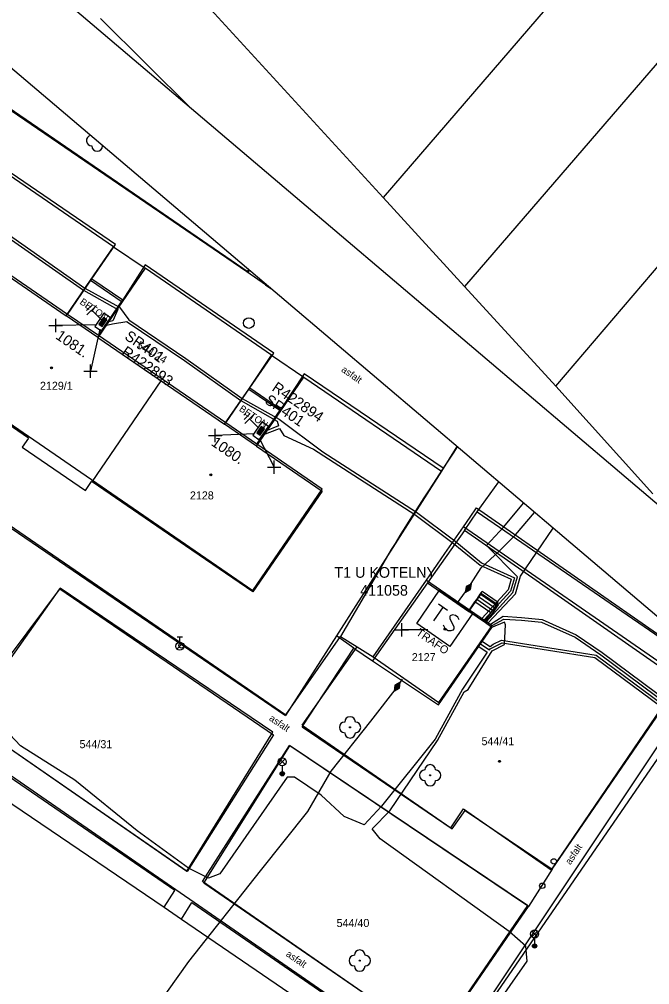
# Model space of a CAD drawing. Extents: x -540150 to -533593, y -1185082 to -1180066.
# Drawn here: x -536508 to -536449, y -1184581.6 to -1184491.2 of the extents above; entities that cross this region are included whole.
import ezdxf

# ---------------------------------------------------------------- set-up
doc = ezdxf.new("R2010")
doc.units = 0
for name, color, linetype in [('KN_HRAN_PARCEL', 7, 'Continuous'), ('KN_PARC_Č', 7, 'Continuous'), ('KN_VKP_HRAN_', 7, 'Continuous'), ('rámeček', 7, 'Continuous'), ('Vrstva 1', 7, 'Continuous'), ('Vrstva 10', 7, 'Continuous'), ('Vrstva 11', 7, 'Continuous'), ('Vrstva 14', 7, 'Continuous'), ('Vrstva 15', 7, 'Continuous'), ('Vrstva 19', 7, 'Continuous'), ('Vrstva 22', 7, 'Continuous'), ('Vrstva 25', 7, 'Continuous'), ('Vrstva 26', 7, 'Continuous'), ('Vrstva 27', 7, 'Continuous'), ('Vrstva 28', 7, 'Continuous'), ('Vrstva 29', 7, 'Continuous'), ('Vrstva 30', 7, 'Continuous'), ('Vrstva 31', 7, 'Continuous'), ('Vrstva 33', 7, 'Continuous'), ('Vrstva 34', 7, 'Continuous'), ('Vrstva 39', 7, 'Continuous'), ('Vrstva 4', 7, 'Continuous'), ('Vrstva 40', 7, 'Continuous'), ('Vrstva 41', 7, 'Continuous'), ('Vrstva 47', 7, 'Continuous'), ('Vrstva 5', 7, 'Continuous'), ('Vrstva 59', 7, 'Continuous'), ('Vrstva 6', 7, 'Continuous'), ('Vrstva 8', 7, 'Continuous')]:
    doc.layers.add(name, color=color, linetype=linetype)

# ---------------------------------------------------------------- blocks, each defined once
blk = doc.blocks.new('NN800')
at = {"layer": 'Vrstva 1'}
for points in [[(-0.442, 0.442), (0.442, -0.442)], [(-0.442, -0.442), (0.442, 0.442)]]:
    blk.add_lwpolyline(points, dxfattribs=at)
blk = doc.blocks.new('NN620')
at = {"layer": 'Vrstva 8'}
for points in [[(0.752, 0.004), (-0.748, 0.004)], [(-0.748, 0.004), (-0.748, -0.746)], [(0.752, -0.746), (0.752, 0.004)], [(-0.748, -0.746), (0.752, -0.746)], [(0.368, -0.18), (-0.376, -0.18)], [(-0.376, -0.18), (-0.376, -0.558)], [(-0.376, -0.558), (0.368, -0.558)], [(0.321, -0.227), (-0.329, -0.227)], [(-0.329, -0.227), (-0.329, -0.51)], [(-0.329, -0.51), (0.321, -0.51)], [(0.274, -0.274), (-0.281, -0.274)], [(-0.281, -0.274), (-0.281, -0.463)], [(-0.281, -0.463), (0.274, -0.463)], [(0.227, -0.321), (-0.234, -0.321)], [(-0.234, -0.321), (-0.234, -0.416)], [(-0.234, -0.416), (0.227, -0.416)], [(-0.193, -0.369), (0.185, -0.369)], [(0.227, -0.416), (0.227, -0.321)], [(0.274, -0.463), (0.274, -0.274)], [(0.321, -0.51), (0.321, -0.227)], [(0.368, -0.558), (0.368, -0.18)]]:
    blk.add_lwpolyline(points, dxfattribs=at)
blk = doc.blocks.new('NN810')
at = {"layer": 'Vrstva 14'}
for points in [[(0.004, -0.64), (0.004, -1.89)], [(0.629, -1.89), (-0.621, -1.89)], [(0.388, -2.2), (-0.399, -2.2)], [(0.004, -2.515), (-0.124, -2.515)], [(0.137, -2.515), (0.004, -2.515)]]:
    blk.add_lwpolyline(points, dxfattribs=at)
blk = doc.blocks.new('NN640')
at = {"layer": 'Vrstva 6'}
for points in [[(-1.89, 1.889), (1.889, 1.889)], [(-1.89, -1.89), (-1.89, 1.889)], [(1.889, 1.889), (1.889, -1.89)], [(-1.26, 0.787), (-0.221, 0.787)], [(-0.725, 0.787), (-0.725, -0.788)], [(1.197, 0.661), (0.945, 0.787), (0.661, 0.787), (0.409, 0.661), (0.283, 0.472), (0.283, 0.409), (0.409, 0.22), (1.133, -0.158), (1.259, -0.316), (1.259, -0.473), (1.133, -0.662), (0.913, -0.788), (0.629, -0.788), (0.503, -0.725), (0.283, -0.599)], [(1.889, -1.89), (-1.89, -1.89)]]:
    blk.add_lwpolyline(points, dxfattribs=at)
blk = doc.blocks.new('VN870')
at = {"layer": 'Vrstva 4'}
for points in [[(0, -0.25), (0.5, 0.002), (0, 0.25), (-0.5, 0.002), (0, -0.25)], [(0.37, -0.002), (0, 0.187), (-0.362, 0.002), (0, -0.187), (0.37, -0.002)], [(0.244, -0.002), (0, 0.124), (-0.252, -0.002), (0, -0.124), (0.244, -0.002)], [(0.122, -0.002), (0, 0.061), (-0.13, -0.002), (0, -0.061), (0.122, -0.002)]]:
    blk.add_lwpolyline(points, dxfattribs=at)
blk = doc.blocks.new('VN640')
at = {"layer": 'Vrstva 6'}
for points in [[(-1.89, 1.889), (1.889, 1.889)], [(-1.89, -1.89), (-1.89, 1.889)], [(1.889, 1.889), (1.889, -1.89)], [(-1.26, 0.787), (-0.221, 0.787)], [(-0.725, 0.787), (-0.725, -0.788)], [(1.197, 0.661), (0.945, 0.787), (0.661, 0.787), (0.409, 0.661), (0.283, 0.472), (0.283, 0.409), (0.409, 0.22), (1.133, -0.158), (1.259, -0.316), (1.259, -0.473), (1.133, -0.662), (0.913, -0.788), (0.629, -0.788), (0.503, -0.725), (0.283, -0.599)], [(1.889, -1.89), (-1.89, -1.89)]]:
    blk.add_lwpolyline(points, dxfattribs=at)

msp = doc.modelspace()

# ---------------------------------------------------------------- linework, layer by layer
at = {"layer": 'KN_HRAN_PARCEL'}
for p, q in [((-536377.881, -1184396.405), (-536473.931, -1184507.915)), ((-536370.991, -1184405.585), (-536466.311, -1184516.245)), ((-536457.761, -1184525.595), (-536363.691, -1184414.975)), ((-536499.711, -1184479.745), (-536473.931, -1184507.915)), ((-536491.832, -1184499.647), (-536500.411, -1184491.135)), ((-536486.682, -1184514.881), (-536510.122, -1184498.861)), ((-536499.172, -1184512.521), (-536511.052, -1184504.391)), ((-536473.931, -1184507.915), (-536466.311, -1184516.245)), ((-536501.332, -1184515.661), (-536499.172, -1184512.521)), ((-536499.172, -1184512.521), (-536496.222, -1184514.541)), ((-536496.222, -1184514.541), (-536498.362, -1184517.691)), ((-536484.382, -1184522.671), (-536496.222, -1184514.541)), ((-536509.542, -1184514.911), (-536503.602, -1184518.981)), ((-536486.524, -1184514.672), (-536486.682, -1184514.881)), ((-536503.602, -1184518.981), (-536501.332, -1184515.661)), ((-536484.898, -1184516.053), (-536484.932, -1184516.101)), ((-536484.932, -1184516.101), (-536484.455, -1184516.428)), ((-536466.311, -1184516.245), (-536457.761, -1184525.595)), ((-536498.362, -1184517.691), (-536500.632, -1184521.021)), ((-536500.632, -1184521.021), (-536494.712, -1184525.081)), ((-536486.512, -1184525.851), (-536484.382, -1184522.671)), ((-536484.382, -1184522.671), (-536481.362, -1184524.731)), ((-536501.192, -1184534.541), (-536494.712, -1184525.081)), ((-536494.712, -1184525.081), (-536488.772, -1184529.151)), ((-536483.512, -1184527.901), (-536481.362, -1184524.731)), ((-536481.362, -1184524.731), (-536468.452, -1184533.531)), ((-536488.772, -1184529.151), (-536486.512, -1184525.851)), ((-536457.761, -1184525.595), (-536448.681, -1184535.665)), ((-536507.152, -1184530.451), (-536512.952, -1184526.481)), ((-536485.782, -1184531.201), (-536483.512, -1184527.901)), ((-536507.152, -1184530.451), (-536507.722, -1184531.291)), ((-536507.722, -1184531.291), (-536501.792, -1184535.341)), ((-536485.782, -1184531.201), (-536479.652, -1184535.411)), ((-536467.018, -1184531.236), (-536468.452, -1184533.531)), ((-536468.452, -1184533.531), (-536478.312, -1184548.981)), ((-536501.792, -1184535.341), (-536501.232, -1184534.511)), ((-536501.192, -1184534.541), (-536501.232, -1184534.511)), ((-536492.432, -1184540.531), (-536501.192, -1184534.541)), ((-536479.652, -1184535.411), (-536486.132, -1184544.851)), ((-536465.122, -1184537.351), (-536463.107, -1184534.557)), ((-536511.612, -1184536.941), (-536483.072, -1184556.431)), ((-536466.312, -1184539.111), (-536465.122, -1184537.351)), ((-536465.122, -1184537.351), (-536437.346, -1184556.433)), ((-536466.312, -1184539.111), (-536469.792, -1184543.991)), ((-536446.062, -1184553.251), (-536466.312, -1184539.111)), ((-536486.132, -1184544.851), (-536492.432, -1184540.531)), ((-536469.792, -1184543.991), (-536474.932, -1184551.301)), ((-536469.792, -1184543.991), (-536465.892, -1184546.691)), ((-536508.772, -1184551.031), (-536504.192, -1184544.561)), ((-536504.192, -1184544.561), (-536484.212, -1184558.241)), ((-536465.892, -1184546.691), (-536464.722, -1184545.001)), ((-536464.722, -1184545.001), (-536463.172, -1184546.071)), ((-536463.172, -1184546.071), (-536464.352, -1184547.761)), ((-536463.742, -1184548.181), (-536464.352, -1184547.761)), ((-536478.312, -1184548.981), (-536483.072, -1184556.431)), ((-536476.662, -1184550.111), (-536478.312, -1184548.981)), ((-536468.732, -1184555.441), (-536463.742, -1184548.181)), ((-536492.272, -1184571.051), (-536522.372, -1184550.241)), ((-536481.522, -1184557.481), (-536476.662, -1184550.111)), ((-536476.662, -1184550.111), (-536474.932, -1184551.301)), ((-536474.932, -1184551.301), (-536468.732, -1184555.441)), ((-536493.442, -1184572.831), (-536522.352, -1184552.981)), ((-536458.092, -1184570.831), (-536446.062, -1184553.251)), ((-536444.142, -1184554.501), (-536467.372, -1184588.281)), ((-536481.522, -1184557.481), (-536467.472, -1184567.041)), ((-536484.212, -1184558.241), (-536492.272, -1184571.051)), ((-536490.712, -1184572.121), (-536482.662, -1184559.271)), ((-536460.332, -1184574.311), (-536482.662, -1184559.271)), ((-536509.482, -1184564.171), (-536494.432, -1184574.391)), ((-536467.472, -1184567.041), (-536466.262, -1184565.331)), ((-536466.262, -1184565.331), (-536458.092, -1184570.831)), ((-536458.092, -1184570.831), (-536460.332, -1184574.311)), ((-536469.082, -1184587.031), (-536490.712, -1184572.121)), ((-536494.432, -1184574.391), (-536493.442, -1184572.831)), ((-536492.822, -1184575.521), (-536491.852, -1184573.961)), ((-536491.852, -1184573.961), (-536470.262, -1184588.781)), ((-536469.082, -1184587.031), (-536460.332, -1184574.311)), ((-536494.432, -1184574.391), (-536492.822, -1184575.521)), ((-536492.822, -1184575.521), (-536476.502, -1184586.631))]:
    msp.add_line(p, q, dxfattribs=at)
at = {"layer": 'KN_VKP_HRAN_'}
for p, q in [((-536484.932, -1184516.101), (-536486.682, -1184514.881)), ((-536501.332, -1184515.661), (-536498.362, -1184517.691)), ((-536500.632, -1184521.021), (-536503.602, -1184518.981)), ((-536486.512, -1184525.851), (-536483.512, -1184527.901)), ((-536485.782, -1184531.201), (-536488.772, -1184529.151)), ((-536464.352, -1184547.761), (-536465.892, -1184546.691))]:
    msp.add_line(p, q, dxfattribs=at)
at = {"layer": 'rámeček'}
msp.add_lwpolyline([(-536863.363, -1184184.148), (-536677.591, -1183965.383), (-535884.856, -1184638.563), (-536070.628, -1184857.328)], close=True, dxfattribs=at)
msp.add_lwpolyline([(-537054.324, -1184409.023), (-536261.589, -1185082.203), (-536075.817, -1184863.438), (-536868.552, -1184190.259)], dxfattribs=at)
at = {"layer": 'Vrstva 10'}
for p, q in [((-536465.182, -1184536.971), (-536437.627, -1184556.194)), ((-536475.712, -1184545.251), (-536477.912, -1184549.021))]:
    msp.add_line(p, q, dxfattribs=at)
for points in [[(-536466.99, -1184531.26), (-536467.324, -1184531.763), (-536467.815, -1184532.506), (-536468.302, -1184533.251), (-536469.632, -1184535.292), (-536470.13, -1184536.057), (-536470.565, -1184536.728), (-536470.943, -1184537.316), (-536471.273, -1184537.831), (-536471.845, -1184538.736), (-536472.27, -1184539.417), (-536472.585, -1184539.93)], [(-536469.872, -1184543.761), (-536468.141, -1184541.262), (-536466.412, -1184538.761), (-536465.797, -1184537.866), (-536465.182, -1184536.971)], [(-536472.585, -1184539.93), (-536472.82, -1184540.316), (-536473.168, -1184540.897), (-536473.512, -1184541.481), (-536475.712, -1184545.251)], [(-536477.912, -1184549.021), (-536476.378, -1184549.995), (-536474.872, -1184550.951)]]:
    msp.add_lwpolyline(points, dxfattribs=at)
at = {"layer": 'Vrstva 11'}
for p, q in [((-536510.172, -1184498.681), (-536486.562, -1184514.861)), ((-536499.002, -1184512.321), (-536511.072, -1184504.051)), ((-536501.194, -1184515.517), (-536499.002, -1184512.321)), ((-536496.222, -1184514.211), (-536498.302, -1184517.501)), ((-536484.182, -1184522.481), (-536496.222, -1184514.211)), ((-536503.486, -1184518.859), (-536501.194, -1184515.517)), ((-536501.194, -1184515.517), (-536498.302, -1184517.501)), ((-536486.467, -1184514.72), (-536486.562, -1184514.861)), ((-536500.594, -1184520.843), (-536498.302, -1184517.501)), ((-536486.42, -1184525.743), (-536484.182, -1184522.481)), ((-536481.332, -1184524.421), (-536483.522, -1184527.731)), ((-536468.302, -1184533.251), (-536481.332, -1184524.421)), ((-536488.669, -1184529.022), (-536486.42, -1184525.743)), ((-536486.42, -1184525.743), (-536483.522, -1184527.731)), ((-536485.771, -1184531.01), (-536483.522, -1184527.731)), ((-536511.322, -1184536.941), (-536483.052, -1184556.371)), ((-536445.962, -1184552.891), (-536466.412, -1184538.761)), ((-536504.162, -1184544.501), (-536508.842, -1184550.771)), ((-536484.262, -1184557.991), (-536504.162, -1184544.501)), ((-536463.509, -1184546.335), (-536465.002, -1184545.304)), ((-536463.339, -1184546.088), (-536464.832, -1184545.057)), ((-536463.169, -1184545.842), (-536464.662, -1184544.811)), ((-536463.85, -1184546.829), (-536465.343, -1184545.798)), ((-536463.68, -1184546.582), (-536465.173, -1184545.551)), ((-536483.052, -1184556.371), (-536477.912, -1184549.021)), ((-536522.462, -1184550.121), (-536492.302, -1184571.001)), ((-536481.522, -1184557.351), (-536476.378, -1184549.995)), ((-536522.362, -1184552.681), (-536470.252, -1184588.671)), ((-536445.962, -1184552.891), (-536458.192, -1184570.871)), ((-536444.842, -1184554.211), (-536467.472, -1184588.151)), ((-536492.302, -1184571.001), (-536484.262, -1184557.991)), ((-536481.522, -1184557.351), (-536467.602, -1184566.941)), ((-536490.852, -1184571.971), (-536482.702, -1184559.231)), ((-536460.402, -1184574.231), (-536482.702, -1184559.231)), ((-536467.602, -1184566.941), (-536466.392, -1184565.181)), ((-536466.392, -1184565.181), (-536458.192, -1184570.871)), ((-536469.162, -1184586.991), (-536490.852, -1184571.971)), ((-536460.402, -1184574.231), (-536469.162, -1184586.991))]:
    msp.add_line(p, q, dxfattribs=at)
for points in [[(-536465.855, -1184546.537), (-536465.343, -1184545.798), (-536465.173, -1184545.551), (-536465.002, -1184545.304), (-536464.832, -1184545.057), (-536464.662, -1184544.811)], [(-536464.362, -1184547.569), (-536463.85, -1184546.829), (-536463.68, -1184546.582), (-536463.509, -1184546.335), (-536463.339, -1184546.088), (-536463.169, -1184545.842)]]:
    msp.add_lwpolyline(points, dxfattribs=at)
at = {"layer": 'Vrstva 22'}
for centre in [(-536477.032, -1184557.541), (-536469.532, -1184562.031), (-536476.122, -1184579.391)]:
    msp.add_circle(centre, 0.05, dxfattribs=at)
for centre, start, end in [((-536501.212, -1184502.581), 104.04773, 270), ((-536500.712, -1184503.081), 180, 0), ((-536500.212, -1184502.581), 270, 274.24478), ((-536477.532, -1184557.541), 90, 270), ((-536477.032, -1184557.041), 0, 180), ((-536476.532, -1184557.541), 270, 90), ((-536477.032, -1184558.041), 180, 0), ((-536470.032, -1184562.031), 90, 270), ((-536469.532, -1184561.531), 0, 180), ((-536469.032, -1184562.031), 270, 90), ((-536469.532, -1184562.531), 180, 0), ((-536476.122, -1184578.891), 0, 180), ((-536476.622, -1184579.391), 90, 270), ((-536475.622, -1184579.391), 270, 90), ((-536476.122, -1184579.891), 180, 0)]:
    msp.add_arc(centre, 0.5, start, end, dxfattribs=at)
at = {"layer": 'Vrstva 27'}
msp.add_circle((-536486.512, -1184519.671), 0.5, dxfattribs=at)
at = {"layer": 'Vrstva 28'}
for p, q in [((-536493.24, -1184550.213), (-536492.71, -1184549.683)), ((-536493.232, -1184549.066), (-536492.732, -1184549.066)), ((-536492.982, -1184549.566), (-536492.982, -1184549.066))]:
    msp.add_line(p, q, dxfattribs=at)
for centre, radius in [((-536492.982, -1184549.941), 0.375), ((-536492.812, -1184549.871), 0.25), ((-536459.032, -1184572.381), 0.25)]:
    msp.add_circle(centre, radius, dxfattribs=at)
at = {"layer": 'Vrstva 31'}
msp.add_circle((-536457.952, -1184570.091), 0.25, dxfattribs=at)
at = {"layer": 'Vrstva 33'}
for p, q in [((-536483.647, -1184561.031), (-536483.117, -1184560.501)), ((-536483.647, -1184560.501), (-536483.117, -1184561.031)), ((-536483.382, -1184561.141), (-536483.382, -1184561.891)), ((-536460.017, -1184577.161), (-536459.487, -1184576.631)), ((-536460.017, -1184576.631), (-536459.487, -1184577.161)), ((-536459.752, -1184577.271), (-536459.752, -1184578.021))]:
    msp.add_line(p, q, dxfattribs=at)
for centre, radius in [((-536483.382, -1184560.766), 0.375), ((-536483.382, -1184561.891), 0.2), ((-536483.382, -1184561.891), 0.145), ((-536483.382, -1184561.891), 0.0876), ((-536459.752, -1184576.896), 0.375), ((-536459.752, -1184578.021), 0.2), ((-536459.752, -1184578.021), 0.145), ((-536459.752, -1184578.021), 0.0876)]:
    msp.add_circle(centre, radius, dxfattribs=at)
at = {"layer": 'Vrstva 39'}
for centre, radius in [((-536504.99, -1184523.863), 0.09), ((-536504.99, -1184523.863), 0.0398), ((-536490.071, -1184533.885), 0.09), ((-536490.071, -1184533.885), 0.0398), ((-536468.14, -1184548.356), 0.09), ((-536468.14, -1184548.356), 0.0398), ((-536463.024, -1184560.724), 0.09), ((-536463.024, -1184560.724), 0.0398)]:
    msp.add_circle(centre, radius, dxfattribs=at)
at = {"layer": 'Vrstva 5'}
for p, q in [((-536590.562, -1184472.981), (-536486.122, -1184544.721)), ((-536486.122, -1184544.721), (-536479.632, -1184535.221)), ((-536474.872, -1184550.951), (-536469.872, -1184543.761)), ((-536468.722, -1184555.201), (-536463.722, -1184548.011)), ((-536474.872, -1184550.951), (-536468.722, -1184555.201))]:
    msp.add_line(p, q, dxfattribs=at)
for points in [[(-536479.632, -1184535.221), (-536485.771, -1184531.01), (-536488.669, -1184529.022), (-536500.594, -1184520.843), (-536503.486, -1184518.859), (-536515.542, -1184510.589), (-536518.398, -1184508.631), (-536530.288, -1184500.474), (-536533.156, -1184498.507), (-536545.332, -1184490.156), (-536548.297, -1184488.122), (-536560.152, -1184479.99), (-536563.018, -1184478.024), (-536575.211, -1184469.661), (-536577.984, -1184467.759), (-536584.162, -1184463.521)], [(-536544.575, -1184489.052), (-536543.802, -1184489.031), (-536542.524, -1184488.722), (-536540.618, -1184489.572), (-536531.646, -1184496.244), (-536528.111, -1184497.991), (-536527.032, -1184499.024), (-536522.908, -1184502.04), (-536517.706, -1184505.805), (-536513.445, -1184508.07), (-536512.85, -1184508.706), (-536501.866, -1184516.395), (-536498.628, -1184518.194), (-536497.735, -1184519.369), (-536492.401, -1184522.978), (-536487.125, -1184526.725), (-536483.671, -1184528.686), (-536479.571, -1184531.738), (-536470.821, -1184537.398), (-536467.225, -1184540.082), (-536464.708, -1184542.122), (-536461.632, -1184543.522), (-536461.996, -1184544.795), (-536464.468, -1184547.477)], [(-536515.142, -1184510.005), (-536513.515, -1184508.905), (-536513.109, -1184508.834), (-536513.014, -1184508.896), (-536501.998, -1184516.607), (-536498.759, -1184518.407), (-536499.23, -1184519.476), (-536499.738, -1184519.596)], [(-536499.948, -1184519.901), (-536499.264, -1184519.743), (-536497.921, -1184519.537), (-536497.909, -1184519.553), (-536492.543, -1184523.184), (-536487.259, -1184526.937), (-536483.843, -1184528.87), (-536483.724, -1184529.312), (-536484.933, -1184529.789)], [(-536485.186, -1184530.157), (-536483.625, -1184529.539), (-536483.222, -1184530.191), (-536480.439, -1184531.474), (-536470.963, -1184537.604), (-536467.379, -1184540.28), (-536464.836, -1184542.34), (-536461.934, -1184543.668), (-536462.22, -1184544.669), (-536464.675, -1184547.333)], [(-536464.261, -1184547.621), (-536461.772, -1184544.921), (-536461.352, -1184543.451), (-536464.242, -1184540.511), (-536462.642, -1184538.761), (-536460.787, -1184536.527)], [(-536465.962, -1184544.491), (-536464.742, -1184542.614), (-536463.082, -1184541.028), (-536461.552, -1184539.499), (-536459.745, -1184537.412)], [(-536464.083, -1184547.745), (-536461.546, -1184545.039), (-536461.072, -1184543.38), (-536458.008, -1184538.887)], [(-536469.872, -1184543.761), (-536465.855, -1184546.537), (-536464.362, -1184547.569), (-536463.722, -1184548.011)], [(-536466.962, -1184545.881), (-536465.962, -1184544.491)], [(-536463.876, -1184547.889), (-536462.692, -1184547.138), (-536460.96, -1184547.247), (-536459.039, -1184547.429), (-536455.86, -1184548.877), (-536453.409, -1184550.539), (-536445.74, -1184556.254)], [(-536466.812, -1184588.561), (-536460.432, -1184579.451), (-536460.582, -1184578.031), (-536462.122, -1184576.671), (-536474.202, -1184567.971), (-536474.952, -1184567.061), (-536473.302, -1184565.371), (-536468.852, -1184558.771), (-536466.342, -1184554.221), (-536465.954, -1184553.987), (-536463.728, -1184550.378), (-536462.567, -1184549.787), (-536462.482, -1184547.941), (-536462.561, -1184547.683), (-536463.858, -1184548.226)], [(-536463.71, -1184548.004), (-536462.632, -1184547.401), (-536460.984, -1184547.495), (-536459.105, -1184547.673), (-536455.964, -1184549.105), (-536453.555, -1184550.743), (-536445.875, -1184556.465), (-536438.246, -1184560.765), (-536434.264, -1184563.466), (-536429.099, -1184566.663), (-536426.537, -1184567.958), (-536426.306, -1184568.659), (-536426.386, -1184569.478), (-536426.986, -1184574.527), (-536427.293, -1184577.238), (-536427.708, -1184580.887), (-536427.761, -1184581.357), (-536427.791, -1184581.613), (-536428.799, -1184581.786), (-536428.932, -1184581.74), (-536428.888, -1184580.797)], [(-536464.884, -1184549.673), (-536463.976, -1184550.267), (-536463.904, -1184550.187), (-536462.791, -1184549.62), (-536454.107, -1184551.007), (-536446.144, -1184556.888), (-536438.51, -1184561.19), (-536434.536, -1184563.886), (-536429.351, -1184567.095), (-536423.765, -1184569.924), (-536420.533, -1184570.711)], [(-536464.719, -1184549.422), (-536463.918, -1184549.955), (-536463.619, -1184549.734), (-536462.833, -1184549.362), (-536453.992, -1184550.781), (-536446.009, -1184556.677), (-536438.378, -1184560.977), (-536434.4, -1184563.676), (-536429.225, -1184566.879), (-536423.662, -1184569.651), (-536420.942, -1184570.363)], [(-536465.052, -1184549.911), (-536464.176, -1184550.504), (-536466.488, -1184553.967), (-536469.066, -1184558.64), (-536474.082, -1184564.921), (-536475.702, -1184566.681), (-536477.592, -1184565.881), (-536479.732, -1184563.901), (-536482.232, -1184562.211), (-536482.912, -1184562.221), (-536489.232, -1184571.261), (-536490.282, -1184571.671), (-536492.172, -1184570.731), (-536496.972, -1184567.231), (-536502.792, -1184562.491), (-536507.882, -1184559.281), (-536509.962, -1184557.111)], [(-536472.152, -1184553.041), (-536472.612, -1184553.741)], [(-536472.612, -1184553.741), (-536475.116, -1184556.95), (-536478.835, -1184561.633), (-536481.011, -1184565.41), (-536485.433, -1184570.987), (-536492.146, -1184579.463), (-536496.011, -1184584.884)]]:
    msp.add_lwpolyline(points, dxfattribs=at)
at = {"layer": 'Vrstva 59'}
for points in [[(-536500.81, -1184519.848), (-536504.595, -1184519.914)], [(-536500.465, -1184520.243), (-536501.337, -1184524.193)], [(-536486.014, -1184530.044), (-536489.667, -1184530.209)], [(-536485.537, -1184530.468), (-536484.122, -1184533.168)], [(-536469.761, -1184548.405), (-536472.174, -1184548.405)]]:
    msp.add_lwpolyline(points, dxfattribs=at)

# ---------------------------------------------------------------- block references
at = {"layer": 'Vrstva 15'}
for p, rotation in [((-536499.882, -1184519.788), -135), ((-536485.105, -1184529.977), -134.99999990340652)]:
    msp.add_blockref('NN810', p, dxfattribs=dict(at, rotation=rotation))
at = {"layer": 'Vrstva 19'}
for p, rotation in [((-536465.962, -1184544.491), -125.7321637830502), ((-536472.612, -1184553.741), 56.68936909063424)]:
    msp.add_blockref('VN870', p, dxfattribs=dict(at, rotation=rotation))
at = {"layer": 'Vrstva 25', "rotation": -34.64668053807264}
for name in ['NN640', 'VN640']:
    msp.add_blockref(name, (-536468.158, -1184547.325), dxfattribs=at)
at = {"layer": 'Vrstva 28', "rotation": -124.45811942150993}
for p in [(-536499.882, -1184519.788), (-536485.105, -1184529.977)]:
    msp.add_blockref('NN620', p, dxfattribs=at)
at = {"layer": 'Vrstva 34'}
for p, rotation in [((-536504.595, -1184519.914), 45), ((-536501.337, -1184524.193), 45), ((-536489.667, -1184530.209), 45), ((-536484.122, -1184533.168), 45), ((-536472.174, -1184548.405), 44.99999995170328)]:
    msp.add_blockref('NN800', p, dxfattribs=dict(at, rotation=rotation))

# ---------------------------------------------------------------- texts
at = {"layer": 'KN_PARC_Č'}
msp.add_text('544/24', height=0.75, rotation=329.4, dxfattribs=at).set_placement((-536497.092, -1184521.961))
for s, p in [('2129/1', (-536506.065, -1184525.921)), ('2128', (-536492.022, -1184536.191)), ('2127', (-536471.252, -1184551.341)), ('544/31', (-536502.362, -1184559.491)), ('544/41', (-536464.722, -1184559.211)), ('544/40', (-536478.292, -1184576.241))]:
    msp.add_text(s, height=0.75, dxfattribs=at).set_placement(p)
at = {"layer": 'Vrstva 26'}
msp.add_text('411058', height=1, dxfattribs=at).set_placement((-536476.077, -1184545.209))
msp.add_text('411058', height=1, dxfattribs=at).set_placement((-536476.077, -1184545.209))
at = {"layer": 'Vrstva 27'}
msp.add_text('T1 U KOTELNY', height=1, dxfattribs=at).set_placement((-536478.49, -1184543.529))
msp.add_text('T1 U KOTELNY', height=1, dxfattribs=at).set_placement((-536478.49, -1184543.529))
at = {"layer": 'Vrstva 29'}
for s, p in [('R422893', (-536498.512, -1184522.583)), ('R422894', (-536484.42, -1184525.935))]:
    msp.add_text(s, height=1, rotation=325.542, dxfattribs=at).set_placement(p)
at = {"layer": 'Vrstva 30'}
for p in [(-536498.219, -1184521.118), (-536485.103, -1184527.107)]:
    msp.add_text('SR401', height=1, rotation=325.542, dxfattribs=at).set_placement(p)
at = {"layer": 'Vrstva 40'}
for s, rotation, p in [('BETON', 325.5527, (-536502.394, -1184517.83)), ('asfalt', 325.37251, (-536477.907, -1184524.168)), ('BETON', 325.5527, (-536487.473, -1184527.844)), ('asfalt', 326.07342, (-536484.667, -1184556.837)), ('asfalt', 56.30604, (-536456.405, -1184570.467)), ('asfalt', 325.36893, (-536483.09, -1184578.913))]:
    msp.add_text(s, height=0.65, rotation=rotation, dxfattribs=at).set_placement(p)
at = {"layer": 'Vrstva 41'}
msp.add_text('TRAFO', height=0.75, rotation=325.35331, dxfattribs=at).set_placement((-536470.913, -1184548.825))
at = {"layer": 'Vrstva 47'}
for s, p in [('1081.', (-536504.678, -1184521.073)), ('1080.', (-536490.111, -1184531.064))]:
    msp.add_text(s, height=1, rotation=325.5527, dxfattribs=at).set_placement(p)

doc.saveas('drawing.dxf')
